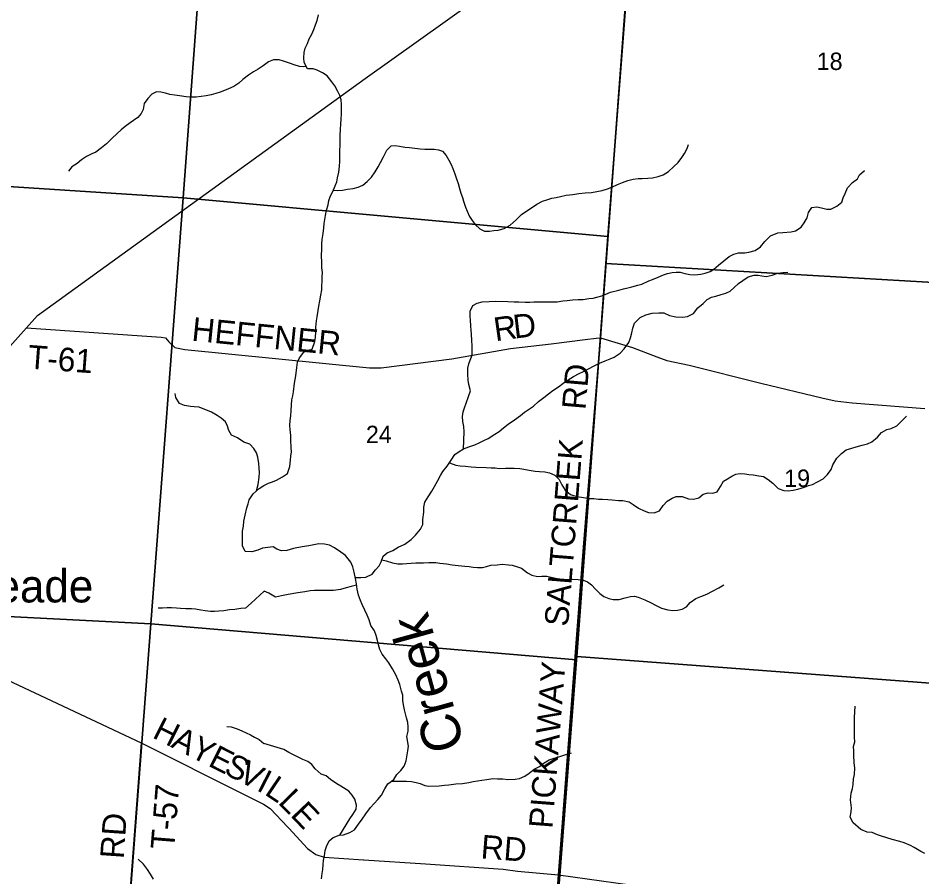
# Model space of a CAD drawing. Extents: x 1643459 to 2064572, y 425441 to 780708.
# Drawn here: x 1863118 to 1874590, y 544865 to 555768 of the extents above; entities that cross this region are included whole.
import ezdxf

# ---------------------------------------------------------------- set-up
doc = ezdxf.new("R2010")
doc.units = 0
for name, color, linetype in [('GM_X_Adjacent_County', 7, 'Continuous'), ('GM_X_City_Street', 7, 'Continuous'), ('GM_X_Interchange_Ramps', 7, 'Continuous'), ('GM_X_Major_River', 7, 'Continuous'), ('GM_X_Major_River_Text', 7, 'Continuous'), ('GM_X_Minor_Lake', 7, 'Continuous'), ('GM_X_Section_Text', 7, 'Continuous'), ('GM_X_State_Route', 7, 'Continuous'), ('GM_X_Township_ROW', 7, 'Continuous'), ('GM_X_US_Route', 7, 'Continuous'), ('RD_X_Text', 7, 'Continuous')]:
    doc.layers.add(name, color=color, linetype=linetype)

msp = doc.modelspace()

# ---------------------------------------------------------------- linework, layer by layer
at = {"layer": 'GM_X_City_Street'}
for points in [[(1891038, 535264), (1876915, 536283), (1869365, 536798), (1869625, 540128), (1869975, 544893), (1870294, 549051), (1870510, 551709), (1870936, 557440), (1871189, 560836), (1871789, 568904), (1872185, 568870), (1872796, 568823), (1874538, 568690), (1875303, 568632), (1876334, 568559), (1877076, 568501), (1882154, 568081), (1884543, 567856)], [(1870936, 557440), (1870510, 551709), (1870294, 549051), (1869975, 544893), (1869625, 540128), (1869365, 536798), (1867595, 536919), (1865350, 537073), (1863969, 537179), (1862625, 537276), (1861229, 537377), (1853600, 537908), (1853413, 537920), (1853176, 537933), (1852692, 537977), (1851730, 538024), (1851355, 538048), (1850982, 538072), (1847562, 538292), (1841021, 538703)]]:
    msp.add_lwpolyline(points, dxfattribs=at)
at = {"layer": 'GM_X_Major_River_Text'}
for points in [[(1870510, 551709), (1870936, 557440)], [(1863223, 551835), (1864933, 551718), (1864989, 551707), (1865031, 551660), (1865106, 551585), (1865236, 551561), (1867577, 551328), (1867725, 551327), (1868625, 551442), (1869366, 551574), (1869884, 551631), (1870316, 551688), (1870457, 551703)], [(1870297, 549088), (1870510, 551709)], [(1870457, 551703), (1870510, 551709), (1870917, 551586), (1871226, 551466), (1871354, 551421), (1871635, 551362), (1872546, 551134), (1873318, 550948), (1873490, 550908), (1873704, 550883), (1874625, 550810)], [(1869625, 540128), (1869975, 544893), (1870294, 549051), (1870297, 549088)], [(1864681, 546568), (1863969, 537179)]]:
    msp.add_lwpolyline(points, dxfattribs=at)
at = {"layer": 'GM_X_Minor_Lake'}
for points in [[(1860677, 549070), (1860677, 549070), (1860938, 548905), (1861887, 548303), (1861961, 548249), (1862050, 548106), (1862245, 547741), (1862687, 547503), (1864681, 546568), (1865987, 545911), (1866232, 545790), (1866317, 545732), (1866543, 545497)], [(1866543, 545497), (1866545, 545494), (1866556, 545483), (1866792, 545228), (1866895, 545149), (1867001, 545114), (1867501, 545082)], [(1867501, 545082), (1867505, 545081), (1868288, 545030), (1869275, 544963), (1869455, 544938), (1869975, 544893)], [(1869975, 544893), (1871069, 544739), (1871229, 544711), (1871512, 544577), (1872480, 544023), (1873322, 543542), (1874133, 543078), (1875068, 542537), (1875818, 542105), (1876579, 541670), (1876679, 541603), (1877545, 541541)]]:
    msp.add_lwpolyline(points, dxfattribs=at)
at = {"layer": 'GM_X_State_Route'}
for points in [[(1860164, 559226), (1865614, 558892), (1865211, 553484), (1859790, 553839)], [(1865614, 558892), (1871012, 558406), (1871008, 558262), (1870602, 552995), (1865211, 553484)], [(1871008, 558262), (1876279, 557842), (1875834, 552347), (1870578, 552653), (1870602, 552995)], [(1859790, 553839), (1865211, 553484), (1864802, 548077), (1859437, 548353)], [(1870602, 552995), (1870578, 552653), (1870209, 547664), (1870205, 547622), (1864802, 548077), (1865211, 553484)], [(1875834, 552347), (1875426, 547270), (1870209, 547664), (1870578, 552653)], [(1859437, 548353), (1864802, 548077), (1864390, 542605), (1859042, 542917)], [(1864802, 548077), (1870205, 547622), (1869783, 542158), (1864390, 542605)], [(1870205, 547622), (1870209, 547664), (1875426, 547270), (1874966, 541701), (1869769, 542064), (1869783, 542158)]]:
    msp.add_lwpolyline(points, close=True, dxfattribs=at)
at = {"layer": 'GM_X_US_Route'}
for points in [[(1866891, 551714), (1866895, 551783), (1866895, 551839), (1866906, 551925), (1866912, 551977), (1866926, 552055), (1866934, 552109), (1866947, 552179), (1866961, 552249), (1866971, 552318), (1866975, 552370), (1866977, 552430), (1866978, 552484), (1866980, 552538), (1866974, 552596), (1866972, 552667), (1866968, 552753), (1866972, 552833), (1866974, 552903), (1866979, 552957), (1866989, 553034), (1866997, 553104), (1867003, 553160), (1867011, 553210), (1867018, 553260), (1867034, 553330), (1867052, 553398), (1867064, 553452), (1867085, 553512), (1867113, 553566), (1867144, 553640), (1867162, 553690), (1867174, 553740), (1867188, 553812), (1867199, 553890), (1867201, 553949), (1867201, 554019), (1867203, 554089), (1867207, 554153), (1867207, 554227), (1867206, 554280), (1867210, 554354), (1867214, 554422), (1867218, 554484), (1867222, 554554), (1867222, 554604), (1867221, 554669), (1867217, 554731), (1867201, 554785), (1867177, 554837), (1867136, 554906), (1867100, 554960), (1867040, 555033), (1866983, 555075), (1866913, 555108), (1866862, 555123), (1866793, 555125), (1866747, 555206), (1866745, 555262), (1866747, 555330), (1866760, 555384), (1866790, 555446), (1866814, 555506), (1866847, 555564), (1866873, 555624), (1866894, 555682), (1866912, 555736), (1866932, 555808)], [(1866777, 555154), (1866743, 555151), (1866688, 555152), (1866620, 555174), (1866563, 555195), (1866487, 555222), (1866430, 555240), (1866361, 555240), (1866295, 555213), (1866230, 555161), (1866163, 555120), (1866105, 555086), (1866044, 555044), (1865971, 554989), (1865918, 554943), (1865856, 554901), (1865787, 554870), (1865736, 554850), (1865684, 554826), (1865627, 554811), (1865569, 554795), (1865504, 554783), (1865377, 554766), (1865320, 554765), (1865252, 554769), (1865165, 554782), (1865106, 554790), (1865042, 554799), (1864989, 554813), (1864929, 554826), (1864876, 554830), (1864815, 554804), (1864765, 554745), (1864720, 554683), (1864706, 554609), (1864682, 554557), (1864637, 554505), (1864540, 554437), (1864477, 554390), (1864427, 554348), (1864376, 554302), (1864307, 554238), (1864240, 554171), (1864178, 554119), (1864105, 554067), (1864052, 554044), (1863988, 554010), (1863923, 553968), (1863868, 553923), (1863801, 553881), (1863759, 553825)], [(1867121, 553584), (1867172, 553580), (1867236, 553583), (1867297, 553595), (1867370, 553606), (1867436, 553622), (1867495, 553648), (1867550, 553693), (1867602, 553749), (1867649, 553817), (1867687, 553879), (1867718, 553933), (1867754, 554007), (1867797, 554091), (1867852, 554146), (1867904, 554152), (1867957, 554142), (1868027, 554129), (1868084, 554123), (1868153, 554118), (1868221, 554108), (1868282, 554103), (1868350, 554105), (1868401, 554104), (1868453, 554094), (1868504, 554078), (1868550, 554025), (1868586, 553965), (1868615, 553908), (1868635, 553858), (1868663, 553792), (1868683, 553727), (1868703, 553667), (1868721, 553605), (1868739, 553544), (1868757, 553492), (1868773, 553442), (1868797, 553367), (1868819, 553315), (1868849, 553251), (1868880, 553200), (1868918, 553146), (1868980, 553091), (1869039, 553065), (1869102, 553062), (1869158, 553070), (1869213, 553076), (1869289, 553095), (1869362, 553139), (1869439, 553206), (1869506, 553274), (1869573, 553322), (1869633, 553361), (1869700, 553407), (1869773, 553445), (1869829, 553462), (1869894, 553480), (1869949, 553489), (1870003, 553501), (1870074, 553519), (1870161, 553530), (1870234, 553539), (1870314, 553549), (1870397, 553552), (1870462, 553566), (1870531, 553581), (1870599, 553599), (1870652, 553621), (1870725, 553656), (1870789, 553682), (1870858, 553705), (1870925, 553725), (1870989, 553733), (1871040, 553732), (1871109, 553736), (1871169, 553739), (1871240, 553755), (1871305, 553778), (1871373, 553820), (1871438, 553878), (1871497, 553935), (1871543, 553997), (1871578, 554049), (1871610, 554111), (1871627, 554163)], [(1873434, 553344), (1873511, 553379), (1873574, 553433), (1873590, 553485), (1873615, 553539), (1873647, 553615), (1873708, 553679), (1873773, 553726), (1873797, 553780), (1873862, 553832)], [(1868771, 550299), (1868781, 550517), (1868777, 550583), (1868761, 550648), (1868759, 550710), (1868769, 550768), (1868784, 550820), (1868806, 550878), (1868834, 550964), (1868859, 551034), (1868841, 551115), (1868831, 551173), (1868827, 551249), (1868827, 551323), (1868837, 551377), (1868856, 551427), (1868880, 551489), (1868882, 551552), (1868882, 551606), (1868878, 551676), (1868872, 551754), (1868869, 551804), (1868865, 551863), (1868859, 551931), (1868855, 551983), (1868857, 552047), (1868891, 552119), (1868946, 552149), (1869007, 552164), (1869098, 552170), (1869180, 552173), (1869334, 552168), (1869415, 552165), (1869473, 552165), (1869556, 552162), (1869613, 552162), (1869665, 552166), (1869742, 552167), (1869804, 552167), (1869875, 552164), (1869960, 552167), (1870031, 552179), (1870087, 552183), (1870154, 552190), (1870225, 552196), (1870289, 552197), (1870362, 552207), (1870415, 552214), (1870465, 552224), (1870526, 552242), (1870578, 552263), (1870639, 552287), (1870742, 552312), (1870803, 552330), (1870855, 552343), (1870908, 552357), (1870982, 552377), (1871035, 552392), (1871122, 552432), (1871172, 552451), (1871243, 552477), (1871310, 552509), (1871360, 552526), (1871419, 552540), (1871470, 552544), (1871522, 552541), (1871581, 552525), (1871645, 552514), (1871706, 552510), (1871785, 552519), (1871839, 552529), (1871900, 552551), (1871950, 552582), (1872009, 552630), (1872074, 552688), (1872145, 552743), (1872203, 552773), (1872262, 552787), (1872341, 552788), (1872395, 552798), (1872472, 552817), (1872539, 552863), (1872595, 552931), (1872668, 553004), (1872763, 553040), (1872826, 553045), (1872929, 553053), (1872985, 553066), (1873056, 553112), (1873095, 553168), (1873135, 553232), (1873152, 553300), (1873194, 553363), (1873257, 553373), (1873317, 553359), (1873382, 553342), (1873434, 553344)], [(1867397, 548668), (1867468, 548667), (1867533, 548669), (1867612, 548708), (1867654, 548762), (1867699, 548814), (1867725, 548866), (1867751, 548936), (1867802, 548978), (1867873, 549009), (1867942, 549051), (1868028, 549091), (1868107, 549148), (1868164, 549202), (1868227, 549278), (1868253, 549340), (1868257, 549402), (1868266, 549496), (1868268, 549558), (1868280, 549622), (1868321, 549690), (1868371, 549764), (1868404, 549822), (1868446, 549896), (1868479, 549960), (1868511, 550014), (1868564, 550080), (1868615, 550155), (1868661, 550227), (1868716, 550267), (1868770, 550299), (1868837, 550326), (1868916, 550352), (1868970, 550377), (1869031, 550405), (1869084, 550433), (1869171, 550484), (1869223, 550518), (1869278, 550566), (1869337, 550611), (1869417, 550669), (1869494, 550725), (1869545, 550764), (1869597, 550798), (1869658, 550842), (1869725, 550899), (1869790, 550953), (1869852, 550997), (1869907, 551039), (1869976, 551088), (1870030, 551128), (1870101, 551176), (1870168, 551217), (1870241, 551255), (1870293, 551280), (1870368, 551318), (1870421, 551348), (1870496, 551387), (1870570, 551417), (1870631, 551442), (1870684, 551464), (1870758, 551516), (1870809, 551568), (1870870, 551651), (1870890, 551707), (1870908, 551773), (1870919, 551832), (1870941, 551896), (1871014, 551965), (1871087, 552001), (1871165, 552020), (1871252, 552028), (1871313, 552025), (1871388, 551991), (1871468, 551976), (1871551, 551971), (1871616, 551979), (1871691, 552018), (1871747, 552090), (1871814, 552146), (1871865, 552196), (1871919, 552223), (1871976, 552239), (1872041, 552257), (1872099, 552276), (1872154, 552302), (1872208, 552346), (1872263, 552397), (1872318, 552437), (1872384, 552485), (1872459, 552506), (1872510, 552506), (1872560, 552496), (1872615, 552487), (1872691, 552503), (1872760, 552530), (1872825, 552540), (1872889, 552543)], [(1868073, 546525), (1868053, 546647), (1868070, 546715), (1868068, 546772), (1868064, 546826), (1868048, 546884), (1868036, 546934), (1868024, 546988), (1868008, 547051), (1868002, 547105), (1868000, 547171), (1867986, 547223), (1867962, 547310), (1867942, 547364), (1867914, 547429), (1867870, 547507), (1867825, 547582), (1867787, 547632), (1867739, 547695), (1867708, 547751), (1867692, 547811), (1867678, 547868), (1867664, 547930), (1867640, 547990), (1867594, 548057), (1867572, 548127), (1867550, 548187), (1867518, 548252), (1867486, 548322), (1867463, 548373), (1867437, 548443), (1867423, 548517), (1867411, 548588), (1867399, 548654), (1867383, 548734), (1867365, 548801), (1867343, 548859), (1867275, 548946), (1867214, 548986), (1867132, 549043), (1867071, 549075), (1867006, 549090), (1866934, 549092), (1866871, 549081), (1866809, 549067), (1866724, 549054), (1866615, 549033), (1866528, 549011), (1866463, 549006), (1866404, 549024), (1866354, 549055), (1866287, 549049), (1866219, 549038), (1866160, 549012), (1866085, 548992), (1865998, 548997), (1865968, 549067), (1865968, 549130), (1865965, 549198), (1865967, 549256), (1865977, 549320), (1865985, 549382), (1866001, 549458), (1866020, 549550), (1866036, 549602), (1866050, 549653), (1866101, 549730), (1866176, 549796), (1866235, 549836), (1866297, 549863), (1866348, 549879), (1866398, 549903), (1866475, 549946), (1866536, 549986), (1866566, 550076), (1866577, 550154), (1866579, 550208), (1866587, 550262), (1866583, 550315), (1866579, 550411), (1866579, 550467), (1866571, 550547), (1866569, 550598), (1866572, 550658), (1866578, 550720), (1866584, 550788), (1866590, 550858), (1866594, 550922), (1866603, 550972), (1866615, 551024), (1866625, 551133), (1866642, 551225), (1866656, 551331), (1866664, 551399), (1866690, 551457), (1866743, 551525), (1866794, 551551), (1866850, 551566), (1866885, 551664), (1866891, 551714)], [(1866142, 549766), (1866150, 549784), (1866164, 549848), (1866178, 549940), (1866182, 550001), (1866178, 550055), (1866175, 550115), (1866161, 550193), (1866143, 550248), (1866108, 550304), (1866058, 550357), (1865981, 550385), (1865901, 550438), (1865828, 550473), (1865792, 550531), (1865774, 550589), (1865750, 550642), (1865697, 550690), (1865643, 550725), (1865574, 550767), (1865520, 550788), (1865467, 550806), (1865415, 550829), (1865354, 550835), (1865304, 550839), (1865229, 550850), (1865168, 550876), (1865120, 550951), (1865110, 551003)], [(1868593, 550124), (1868673, 550091), (1868727, 550086), (1868796, 550080), (1868867, 550071), (1868929, 550065), (1869061, 550064), (1869121, 550059), (1869172, 550057), (1869226, 550051), (1869303, 550054), (1869360, 550056), (1869414, 550053), (1869487, 550051), (1869539, 550040), (1869606, 550028), (1869679, 550017), (1869737, 550013), (1869802, 550008), (1869864, 549996), (1869931, 549965), (1869987, 549909), (1870018, 549842), (1870062, 549774), (1870128, 549719), (1870209, 549694), (1870270, 549686), (1870320, 549678), (1870371, 549671), (1870425, 549669), (1870484, 549662), (1870534, 549660), (1870605, 549658), (1870657, 549651), (1870740, 549642), (1870795, 549644), (1870873, 549625), (1870926, 549595), (1870994, 549548), (1871063, 549512), (1871118, 549491), (1871192, 549489), (1871259, 549512), (1871304, 549582), (1871358, 549634), (1871419, 549674), (1871471, 549693), (1871548, 549693), (1871625, 549666), (1871690, 549660), (1871758, 549679), (1871815, 549725), (1871878, 549743), (1871936, 549738), (1871991, 549754), (1872035, 549822), (1872070, 549890), (1872120, 549917), (1872177, 549953), (1872229, 549977), (1872284, 549986), (1872341, 549982), (1872395, 549973), (1872448, 549971), (1872518, 549959), (1872579, 549948), (1872639, 549911), (1872696, 549863), (1872766, 549798), (1872837, 549770), (1872891, 549765), (1872954, 549775), (1873013, 549788), (1873098, 549814), (1873152, 549834), (1873203, 549849), (1873265, 549881), (1873336, 549918), (1873393, 549974), (1873439, 550036), (1873458, 550098), (1873508, 550180), (1873569, 550240), (1873630, 550287), (1873699, 550307), (1873755, 550327), (1873832, 550346), (1873901, 550362), (1873953, 550389), (1874024, 550449), (1874075, 550505), (1874143, 550544), (1874200, 550558), (1874273, 550592), (1874336, 550657), (1874394, 550715)], [(1868772, 550409), (1868772, 550406)], [(1867735, 548892), (1867788, 548876), (1867868, 548851), (1867937, 548840), (1867998, 548840), (1868052, 548846), (1868107, 548847), (1868165, 548853), (1868262, 548854), (1868331, 548856), (1868420, 548855), (1868470, 548849), (1868555, 548838), (1868628, 548829), (1868705, 548819), (1868787, 548810), (1868842, 548804), (1868892, 548797), (1868949, 548793), (1869013, 548793), (1869064, 548804), (1869117, 548822), (1869197, 548829), (1869264, 548835), (1869341, 548828), (1869391, 548822), (1869456, 548803), (1869508, 548785), (1869583, 548726), (1869639, 548696), (1869712, 548679), (1869765, 548683), (1869831, 548682), (1869900, 548666), (1869958, 548653), (1870035, 548641), (1870086, 548640), (1870154, 548644), (1870225, 548641), (1870294, 548631), (1870344, 548610), (1870397, 548572), (1870445, 548517), (1870503, 548463), (1870554, 548424), (1870614, 548400), (1870671, 548389), (1870746, 548385), (1870824, 548408), (1870889, 548424), (1870940, 548428), (1870990, 548415), (1871071, 548384), (1871153, 548344), (1871208, 548315), (1871285, 548277), (1871363, 548254), (1871430, 548249), (1871489, 548251), (1871547, 548265), (1871600, 548294), (1871648, 548348), (1871719, 548398), (1871784, 548425), (1871859, 548455), (1871933, 548494), (1872012, 548536), (1872075, 548574)], [(1867414, 548570), (1867345, 548552), (1867282, 548534), (1867209, 548513), (1867122, 548501), (1867062, 548500), (1867005, 548502), (1866951, 548503), (1866880, 548501), (1866825, 548496), (1866757, 548486), (1866668, 548473), (1866547, 548451), (1866460, 548432), (1866387, 548418), (1866300, 548469), (1866242, 548492), (1866076, 548339), (1866003, 548277), (1865946, 548271), (1865868, 548262), (1865801, 548254), (1865730, 548245), (1865666, 548241), (1865609, 548236), (1865559, 548234), (1865492, 548244), (1865439, 548251), (1865371, 548263), (1865318, 548268), (1865246, 548268), (1865181, 548271), (1865130, 548275), (1865066, 548280), (1865011, 548282), (1864949, 548279), (1864894, 548275)], [(1873722, 546523), (1873739, 546580), (1873733, 546640), (1873735, 546712), (1873735, 546835), (1873734, 546889), (1873738, 546961), (1873744, 547035)], [(1865767, 546776), (1865822, 546772), (1865897, 546747), (1865957, 546719), (1866066, 546670), (1866117, 546639), (1866177, 546609), (1866237, 546560)], [(1867203, 545396), (1867329, 545601), (1867365, 545657), (1867407, 545727), (1867414, 545777), (1867390, 545853), (1867358, 545904), (1867314, 545956), (1867216, 546018), (1867162, 546047), (1867084, 546103), (1867028, 546148), (1866966, 546168), (1866888, 546239), (1866848, 546293), (1866794, 546329), (1866732, 546354), (1866556, 546443), (1866490, 546485), (1866237, 546560)], [(1866969, 544839), (1866979, 544909), (1866985, 544959), (1866989, 545021), (1866995, 545072), (1867006, 545132), (1867016, 545200), (1867032, 545252), (1867066, 545322), (1867118, 545366), (1867194, 545395), (1867246, 545399), (1867327, 545431), (1867387, 545462), (1867439, 545534), (1867483, 545598), (1867533, 545666), (1867592, 545746), (1867636, 545798), (1867684, 545850), (1867730, 545904), (1867771, 545982), (1867809, 546046), (1867887, 546101), (1867927, 546165), (1867977, 546217), (1868020, 546273), (1868044, 546341), (1868058, 546415), (1868066, 546467), (1868073, 546525)], [(1867861, 546083), (1867927, 546079), (1868047, 546081), (1868111, 546078), (1868169, 546062), (1868223, 546052), (1868281, 546027), (1868331, 546019), (1868462, 546022), (1868528, 546028), (1868586, 546036), (1868674, 546047), (1868760, 546053), (1868840, 546065), (1868894, 546076), (1869002, 546092), (1869069, 546104), (1869143, 546113), (1869203, 546111), (1869271, 546109), (1869333, 546104), (1869429, 546108), (1869483, 546116), (1869549, 546145), (1869605, 546183), (1869668, 546233), (1869734, 546267), (1869794, 546312), (1869858, 546350), (1869910, 546368), (1869980, 546390), (1870071, 546421), (1870141, 546441)], [(1874627, 545162), (1874575, 545187), (1874493, 545239), (1874443, 545264), (1874363, 545300), (1874311, 545316), (1874213, 545341), (1874077, 545382), (1874025, 545400), (1873959, 545430), (1873893, 545435), (1873813, 545469), (1873717, 545554), (1873679, 545624), (1873691, 545690), (1873696, 545742), (1873684, 545845), (1873690, 545929), (1873708, 545987), (1873716, 546039), (1873722, 546111), (1873733, 546167), (1873737, 546251), (1873729, 546313), (1873727, 546412), (1873727, 546462), (1873721, 546524)], [(1864838, 544836), (1864798, 544900), (1864762, 544960), (1864708, 545027), (1864640, 545089)]]:
    msp.add_lwpolyline(points, dxfattribs=at)
at = {"layer": 'RD_X_Text'}
msp.add_lwpolyline([(1853658, 538647), (1857824, 545139), (1858025, 545447), (1859784, 548105), (1860677, 549070), (1862259, 550763), (1863223, 551835), (1863365, 551991), (1867522, 555003), (1870936, 557440), (1872282, 558358), (1876521, 561111), (1878743, 562632), (1878993, 562781), (1879491, 563044), (1881881, 563743), (1885154, 564722), (1885648, 564775), (1886516, 564866), (1886708, 564902), (1886850, 564973), (1887258, 565264), (1887306, 565299)], dxfattribs=at)

# ---------------------------------------------------------------- texts
at = {"layer": 'GM_X_Adjacent_County'}
for s, p in [('18', (1873254, 555109)), ('24', (1867532, 550372)), ('19', (1872841, 549816))]:
    msp.add_text(s, height=221, rotation=0, dxfattribs=at).set_placement(p)
at = {"layer": 'GM_X_Interchange_Ramps'}
msp.add_text('Creek', height=500, rotation=105.4495, dxfattribs=at).set_placement((1868790, 546524))
at = {"layer": 'GM_X_Major_River'}
for s, rotation, p in [('HEFFNER', 354.2585, (1865313, 551674)), ('R', 8.0255, (1869177, 551665)), ('D', 6.7952, (1869419, 551699)), ('T-61', 355.7639, (1863235, 551320)), ('RD', 85.0718, (1870319, 550789)), ('SALTCREEK', 85.4491, (1870098, 548038)), ('PICKAWAY', 85.5329, (1869900, 545473)), ('T-57', 85.4119, (1865098, 545207)), ('RD', 86.0532, (1864458, 545089))]:
    msp.add_text(s, height=300, rotation=rotation, dxfattribs=at).set_placement(p)
at = {"layer": 'GM_X_Section_Text'}
for s, rotation, p in [('H', 333.2297, (1864809, 546639)), ('A', 333.2281, (1865045, 546520)), ('Y', 333.2281, (1865280, 546401)), ('E', 333.228, (1865516, 546282)), ('S', 333.2315, (1865716, 546181)), ('V', 333.1938, (1865897, 546090)), ('I', 332.7297, (1866132, 545971)), ('L', 326.1305, (1866234, 545919)), ('L', 314.5257, (1866408, 545804)), ('E', 313.6544, (1866564, 545645)), ('RD', 355.5629, (1868984, 545102))]:
    msp.add_text(s, height=300, rotation=rotation, dxfattribs=at).set_placement(p)
at = {"layer": 'GM_X_Township_ROW'}
msp.add_text('Meade', height=417, rotation=0, dxfattribs=at).set_placement((1862367, 548350))

doc.saveas('drawing.dxf')
